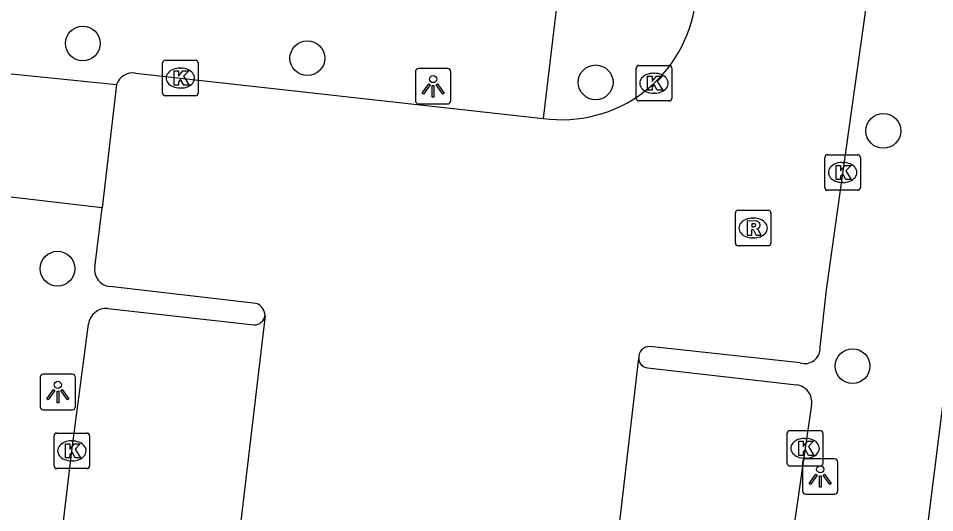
# Model space of a CAD drawing. Extents: x 161696 to 162377, y 380761 to 381673.
# Drawn here: x 161959.34 to 161985.12, y 381385.82 to 381399.74 of the extents above; entities that cross this region are included whole.
import ezdxf

# ---------------------------------------------------------------- set-up
doc = ezdxf.new("R2010")
doc.units = 0
for name, color, linetype in [('IMGEO_Boom', 7, 'Continuous'), ('IMGEO_Kolk', 7, 'Continuous'), ('IMGEO_Lichtpunt', 7, 'Continuous'), ('IMGEO_Pand', 7, 'Continuous'), ('IMGEO_Rijbaan_lokaal_open', 7, 'Continuous'), ('IMGEO_Rioolput', 7, 'Continuous'), ('IMGEO_Voetpad_open', 7, 'Continuous')]:
    doc.layers.add(name, color=color, linetype=linetype)

msp = doc.modelspace()

# ---------------------------------------------------------------- linework, layer by layer
at = {"layer": 'IMGEO_Boom'}
for centre in [(161961.154, 381399.031), (161967.471, 381398.615), (161975.58, 381397.936), (161983.673, 381396.568), (161960.442, 381392.689), (161982.808, 381389.944)]:
    msp.add_circle(centre, 0.489, dxfattribs=at)
at = {"layer": 'IMGEO_Kolk'}
for p, q in [((161963.399, 381397.631), (161963.399, 381398.483)), ((161963.474, 381398.557), (161964.326, 381398.557)), ((161964.4, 381398.483), (161964.4, 381397.631)), ((161963.887, 381398.337), (161963.912, 381398.337)), ((161976.722, 381397.486), (161976.722, 381398.338)), ((161976.797, 381398.412), (161977.649, 381398.412)), ((161977.723, 381398.338), (161977.723, 381397.486)), ((161977.21, 381398.192), (161977.235, 381398.192)), ((161963.91, 381397.777), (161963.885, 381397.777)), ((161964.326, 381397.557), (161963.474, 381397.557)), ((161977.233, 381397.632), (161977.208, 381397.632)), ((161977.649, 381397.412), (161976.797, 381397.412)), ((161982.027, 381394.972), (161982.027, 381395.824)), ((161982.102, 381395.898), (161982.954, 381395.898)), ((161982.515, 381395.678), (161982.54, 381395.678)), ((161983.028, 381395.824), (161983.028, 381394.972)), ((161982.954, 381394.898), (161982.102, 381394.898)), ((161982.538, 381395.118), (161982.513, 381395.118)), ((161960.346, 381387.133), (161960.346, 381387.985)), ((161960.421, 381388.059), (161961.273, 381388.059)), ((161961.347, 381387.985), (161961.347, 381387.133)), ((161980.971, 381387.205), (161980.971, 381388.057)), ((161981.046, 381388.131), (161981.898, 381388.131)), ((161981.972, 381388.057), (161981.972, 381387.205)), ((161960.834, 381387.839), (161960.859, 381387.839)), ((161981.459, 381387.911), (161981.484, 381387.911)), ((161960.857, 381387.279), (161960.832, 381387.279)), ((161981.482, 381387.351), (161981.457, 381387.351)), ((161961.273, 381387.059), (161960.421, 381387.059)), ((161981.898, 381387.131), (161981.046, 381387.131))]:
    msp.add_line(p, q, dxfattribs=at)
for points in [[(161963.399, 381397.631), (161963.399, 381398.483)], [(161963.474, 381398.557), (161964.326, 381398.557)], [(161964.4, 381398.483), (161964.4, 381397.631)], [(161963.72, 381398.257), (161963.843, 381398.257), (161963.843, 381398.106), (161963.973, 381398.257), (161964.137, 381398.257), (161963.991, 381398.106), (161964.144, 381397.857), (161963.992, 381397.857), (161963.907, 381398.021), (161963.843, 381397.954), (161963.843, 381397.857), (161963.72, 381397.857), (161963.72, 381398.257)], [(161976.722, 381397.486), (161976.722, 381398.338)], [(161976.797, 381398.412), (161977.649, 381398.412)], [(161977.723, 381398.338), (161977.723, 381397.486)], [(161977.043, 381398.112), (161977.166, 381398.112), (161977.166, 381397.961), (161977.296, 381398.112), (161977.46, 381398.112), (161977.314, 381397.961), (161977.467, 381397.712), (161977.315, 381397.712), (161977.23, 381397.876), (161977.166, 381397.809), (161977.166, 381397.712), (161977.043, 381397.712), (161977.043, 381398.112)], [(161964.326, 381397.557), (161963.474, 381397.557)], [(161977.649, 381397.412), (161976.797, 381397.412)], [(161982.027, 381394.972), (161982.027, 381395.824)], [(161982.102, 381395.898), (161982.954, 381395.898)], [(161983.028, 381395.824), (161983.028, 381394.972)], [(161982.348, 381395.598), (161982.471, 381395.598), (161982.471, 381395.447), (161982.601, 381395.598), (161982.765, 381395.598), (161982.619, 381395.447), (161982.772, 381395.198), (161982.62, 381395.198), (161982.535, 381395.362), (161982.471, 381395.295), (161982.471, 381395.198), (161982.348, 381395.198), (161982.348, 381395.598)], [(161982.954, 381394.898), (161982.102, 381394.898)], [(161960.346, 381387.133), (161960.346, 381387.985)], [(161960.421, 381388.059), (161961.273, 381388.059)], [(161961.347, 381387.985), (161961.347, 381387.133)], [(161980.971, 381387.205), (161980.971, 381388.057)], [(161981.046, 381388.131), (161981.898, 381388.131)], [(161981.972, 381388.057), (161981.972, 381387.205)], [(161960.667, 381387.759), (161960.79, 381387.759), (161960.79, 381387.608), (161960.92, 381387.759), (161961.084, 381387.759), (161960.938, 381387.608), (161961.091, 381387.359), (161960.939, 381387.359), (161960.854, 381387.523), (161960.79, 381387.456), (161960.79, 381387.359), (161960.667, 381387.359), (161960.667, 381387.759)], [(161981.292, 381387.831), (161981.415, 381387.831), (161981.415, 381387.68), (161981.545, 381387.831), (161981.709, 381387.831), (161981.563, 381387.68), (161981.716, 381387.431), (161981.564, 381387.431), (161981.479, 381387.595), (161981.415, 381387.528), (161981.415, 381387.431), (161981.292, 381387.431), (161981.292, 381387.831)], [(161961.273, 381387.059), (161960.421, 381387.059)], [(161981.898, 381387.131), (161981.046, 381387.131)]]:
    msp.add_lwpolyline(points, dxfattribs=at)
for centre, start, end in [((161963.476, 381398.481), 91.552, 178.448), ((161963.476, 381398.481), 91.552, 178.448), ((161964.324, 381398.481), 1.552, 88.448), ((161964.324, 381398.481), 1.552, 88.448), ((161976.799, 381398.336), 91.552, 178.448), ((161976.799, 381398.336), 91.552, 178.448), ((161977.647, 381398.336), 1.552, 88.448), ((161977.647, 381398.336), 1.552, 88.448), ((161963.476, 381397.633), 181.552, 268.448), ((161963.476, 381397.633), 181.552, 268.448), ((161964.324, 381397.633), 271.552, 358.448), ((161964.324, 381397.633), 271.552, 358.448), ((161976.799, 381397.488), 181.552, 268.448), ((161976.799, 381397.488), 181.552, 268.448), ((161977.647, 381397.488), 271.552, 358.448), ((161977.647, 381397.488), 271.552, 358.448), ((161982.104, 381395.822), 91.552, 178.448), ((161982.104, 381395.822), 91.552, 178.448), ((161982.952, 381395.822), 1.552, 88.448), ((161982.952, 381395.822), 1.552, 88.448), ((161982.104, 381394.974), 181.552, 268.448), ((161982.104, 381394.974), 181.552, 268.448), ((161982.952, 381394.974), 271.552, 358.448), ((161982.952, 381394.974), 271.552, 358.448), ((161960.423, 381387.983), 91.552, 178.448), ((161960.423, 381387.983), 91.552, 178.448), ((161961.271, 381387.983), 1.552, 88.448), ((161961.271, 381387.983), 1.552, 88.448), ((161981.048, 381388.055), 91.552, 178.448), ((161981.048, 381388.055), 91.552, 178.448), ((161981.896, 381388.055), 1.552, 88.448), ((161981.896, 381388.055), 1.552, 88.448), ((161981.048, 381387.207), 181.552, 268.448), ((161981.048, 381387.207), 181.552, 268.448), ((161981.896, 381387.207), 271.552, 358.448), ((161981.896, 381387.207), 271.552, 358.448), ((161960.423, 381387.135), 181.552, 268.448), ((161960.423, 381387.135), 181.552, 268.448), ((161961.271, 381387.135), 271.552, 358.448), ((161961.271, 381387.135), 271.552, 358.448)]:
    msp.add_arc(centre, 0.0765, start, end, dxfattribs=at)
for centre, major_axis, ratio, start_param, end_param in [((161963.886, 381398.057), (-0.387, 0.002), 0.722429, 4.712389, 7.853982), ((161963.911, 381398.057), (-0.39, 0.002), 0.717154, 1.570796, 4.712389), ((161977.209, 381397.912), (-0.387, 0.002), 0.722429, 4.712389, 7.853982), ((161977.234, 381397.912), (-0.39, 0.002), 0.717154, 1.570796, 4.712389), ((161982.514, 381395.398), (-0.387, 0.002), 0.722429, 4.712389, 7.853982), ((161982.539, 381395.398), (-0.39, 0.002), 0.717154, 1.570796, 4.712389), ((161960.833, 381387.559), (-0.387, 0.002), 0.722429, 4.712389, 7.853982), ((161960.858, 381387.559), (-0.39, 0.002), 0.717154, 1.570796, 4.712389), ((161981.458, 381387.631), (-0.387, 0.002), 0.722429, 4.712389, 7.853982), ((161981.483, 381387.631), (-0.39, 0.002), 0.717154, 1.570796, 4.712389)]:
    msp.add_ellipse(centre, major_axis=major_axis, ratio=ratio, start_param=start_param, end_param=end_param, dxfattribs=at)
at = {"layer": 'IMGEO_Lichtpunt'}
for p, q in [((161970.51, 381398.229), (161970.51, 381397.422)), ((161970.51, 381398.229), (161970.51, 381397.422)), ((161971.412, 381398.324), (161970.604, 381398.324)), ((161971.412, 381398.324), (161970.604, 381398.324)), ((161971.506, 381397.422), (161971.506, 381398.229)), ((161971.506, 381397.422), (161971.506, 381398.229)), ((161970.604, 381397.328), (161971.412, 381397.328)), ((161970.604, 381397.328), (161971.412, 381397.328)), ((161959.953, 381389.619), (161959.953, 381388.812)), ((161959.953, 381389.619), (161959.953, 381388.812)), ((161960.855, 381389.714), (161960.047, 381389.714)), ((161960.855, 381389.714), (161960.047, 381389.714)), ((161960.949, 381388.812), (161960.949, 381389.619)), ((161960.949, 381388.812), (161960.949, 381389.619)), ((161960.047, 381388.718), (161960.855, 381388.718)), ((161960.047, 381388.718), (161960.855, 381388.718)), ((161981.397, 381387.24), (161981.397, 381386.433)), ((161981.397, 381387.24), (161981.397, 381386.433)), ((161982.299, 381387.335), (161981.491, 381387.335)), ((161982.299, 381387.335), (161981.491, 381387.335)), ((161982.393, 381386.433), (161982.393, 381387.24)), ((161982.393, 381386.433), (161982.393, 381387.24)), ((161981.491, 381386.339), (161982.299, 381386.339)), ((161981.491, 381386.339), (161982.299, 381386.339))]:
    msp.add_line(p, q, dxfattribs=at)
for points in [[(161970.884, 381397.893), (161970.923, 381397.865), (161970.735, 381397.603), (161970.697, 381397.63), (161970.884, 381397.893)], [(161970.986, 381397.845), (161971.033, 381397.845), (161971.033, 381397.523), (161970.986, 381397.523), (161970.986, 381397.845)], [(161971.096, 381397.865), (161971.134, 381397.892), (161971.321, 381397.63), (161971.282, 381397.602), (161971.096, 381397.865)], [(161960.327, 381389.283), (161960.366, 381389.255), (161960.178, 381388.993), (161960.14, 381389.02), (161960.327, 381389.283)], [(161960.429, 381389.235), (161960.476, 381389.235), (161960.476, 381388.913), (161960.429, 381388.913), (161960.429, 381389.235)], [(161960.539, 381389.255), (161960.577, 381389.282), (161960.764, 381389.02), (161960.725, 381388.992), (161960.539, 381389.255)], [(161981.771, 381386.904), (161981.81, 381386.876), (161981.622, 381386.614), (161981.584, 381386.641), (161981.771, 381386.904)], [(161981.983, 381386.876), (161982.021, 381386.903), (161982.208, 381386.641), (161982.169, 381386.613), (161981.983, 381386.876)], [(161981.873, 381386.856), (161981.92, 381386.856), (161981.92, 381386.534), (161981.873, 381386.534), (161981.873, 381386.856)]]:
    msp.add_lwpolyline(points, dxfattribs=at)
for centre in [(161971.009, 381398.027), (161960.452, 381389.417), (161981.896, 381387.038)]:
    msp.add_circle(centre, 0.0994, dxfattribs=at)
for centre, start, end in [((161970.604, 381398.229), 90, 180), ((161970.604, 381398.229), 90, 180), ((161971.412, 381398.229), 0, 90), ((161971.412, 381398.229), 0, 90), ((161970.604, 381397.422), 180, 270), ((161970.604, 381397.422), 180, 270), ((161971.412, 381397.422), 270, 0), ((161971.412, 381397.422), 270, 360), ((161960.047, 381389.619), 90, 180), ((161960.047, 381389.619), 90, 180), ((161960.855, 381389.619), 0, 90), ((161960.855, 381389.619), 0, 90), ((161960.047, 381388.812), 180, 270), ((161960.047, 381388.812), 180, 270), ((161960.855, 381388.812), 270, 0), ((161960.855, 381388.812), 270, 360), ((161981.491, 381387.24), 90, 180), ((161981.491, 381387.24), 90, 180), ((161982.299, 381387.24), 0, 90), ((161982.299, 381387.24), 0, 90), ((161981.491, 381386.433), 180, 270), ((161981.491, 381386.433), 180, 270), ((161982.299, 381386.433), 270, 0), ((161982.299, 381386.433), 270, 360)]:
    msp.add_arc(centre, 0.0946, start, end, dxfattribs=at)
at = {"layer": 'IMGEO_Pand'}
msp.add_lwpolyline([(161991.69, 381377.922), (161984.678, 381383.511), (161985.502, 381390.099)], dxfattribs=at)
at = {"layer": 'IMGEO_Rijbaan_lokaal_open'}
for points in [[(161983.574, 381402.858), (161982.065, 381392.091), (161981.891, 381390.474)], [(161959.058, 381398.181), (161962.105, 381397.874)], [(161962.637, 381398.197), (161974.1, 381396.922)], [(161962.105, 381397.874), (161961.697, 381394.405)], [(161961.697, 381394.405), (161958.645, 381394.759)], [(161961.49, 381392.723), (161961.697, 381394.405)], [(161966.034, 381391.712), (161961.912, 381392.184)], [(161966.282, 381391.374), (161964.678, 381377.805)], [(161981.331, 381390.04), (161977.105, 381390.497)], [(161975.847, 381382.017), (161976.794, 381390.167)]]:
    msp.add_lwpolyline(points, dxfattribs=at)
for centre, radius, start, end in [((161974.631, 381400.671), 3.786, 261.9388, 352.7656), ((161962.559, 381397.726), 0.477, 80.5915, 161.936), ((161961.973, 381392.667), 0.487, 173.3591, 262.7579), ((161965.895, 381391.35), 0.387, 3.51, 69.0271), ((161977.092, 381390.197), 0.3, 87.5663, 185.8293), ((161981.468, 381390.441), 0.424, 251.1048, 4.4465)]:
    msp.add_arc(centre, radius, start, end, dxfattribs=at)
at = {"layer": 'IMGEO_Rioolput'}
for p, q in [((161979.51, 381393.407), (161979.51, 381394.259)), ((161979.585, 381394.333), (161980.437, 381394.333)), ((161979.998, 381394.113), (161980.023, 381394.113)), ((161980.511, 381394.259), (161980.511, 381393.407)), ((161980.437, 381393.333), (161979.585, 381393.333)), ((161980.021, 381393.553), (161979.996, 381393.553))]:
    msp.add_line(p, q, dxfattribs=at)
for points in [[(161979.51, 381393.407), (161979.51, 381394.259)], [(161979.585, 381394.333), (161980.437, 381394.333)], [(161980.511, 381394.259), (161980.511, 381393.407)], [(161980.099, 381394.031), (161979.847, 381394.033), (161979.847, 381393.633)], [(161980.025, 381393.952), (161979.971, 381393.952), (161979.971, 381393.871)], [(161979.971, 381393.871), (161980.023, 381393.871)], [(161979.847, 381393.633), (161979.971, 381393.633), (161979.971, 381393.795), (161979.982, 381393.795)], [(161980.029, 381393.766), (161980.1, 381393.633), (161980.24, 381393.633), (161980.175, 381393.759)], [(161980.437, 381393.333), (161979.585, 381393.333)]]:
    msp.add_lwpolyline(points, dxfattribs=at)
for centre, radius, start, end in [((161979.587, 381394.257), 0.0765, 91.552, 178.448), ((161979.587, 381394.257), 0.0765, 91.552, 178.448), ((161980.435, 381394.257), 0.0765, 1.552, 88.448), ((161980.435, 381394.257), 0.0765, 1.552, 88.448), ((161980.007, 381394.06), 0.19, 274.7715, 282.9687), ((161980.031, 381393.856), 0.0964, 77.0061, 93.1865), ((161980.045, 381393.913), 0.0378, 276.6634, 79.6772), ((161980.098, 381393.921), 0.109, 350.3612, 89.416), ((161980.096, 381393.921), 0.112, 277.5842, 350.9817), ((161979.981, 381393.742), 0.0533, 26.0293, 88.6989), ((161980.08, 381393.706), 0.108, 29.5134, 73.7905), ((161979.587, 381393.409), 0.0765, 181.552, 268.448), ((161979.587, 381393.409), 0.0765, 181.552, 268.448), ((161980.435, 381393.409), 0.0765, 271.552, 358.448), ((161980.435, 381393.409), 0.0765, 271.552, 358.448)]:
    msp.add_arc(centre, radius, start, end, dxfattribs=at)
for centre, major_axis, ratio, start_param, end_param in [((161979.997, 381393.833), (-0.387, 0.002), 0.722429, 4.712389, 7.853982), ((161980.022, 381393.833), (-0.39, 0.002), 0.717154, 1.570796, 4.712389)]:
    msp.add_ellipse(centre, major_axis=major_axis, ratio=ratio, start_param=start_param, end_param=end_param, dxfattribs=at)
at = {"layer": 'IMGEO_Voetpad_open'}
for points in [[(161974.573, 381400.857), (161974.1, 381396.922)], [(161961.861, 381391.566), (161965.967, 381391.105)], [(161964.678, 381377.805), (161960.261, 381378.326), (161959.927, 381378.486), (161959.825, 381378.901), (161960.848, 381387.558), (161961.316, 381391.13)], [(161977.038, 381389.896), (161981.231, 381389.417)], [(161981.651, 381388.855), (161981.471, 381387.631), (161980.702, 381382.291)]]:
    msp.add_lwpolyline(points, dxfattribs=at)
for centre, radius, start, end in [((161961.809, 381391.072), 0.496, 83.9911, 173.3285), ((161965.975, 381391.415), 0.31, 268.5217, 352.4709), ((161977.063, 381390.164), 0.269, 179.3537, 264.6441), ((161981.175, 381388.937), 0.483, 350.2484, 83.2954)]:
    msp.add_arc(centre, radius, start, end, dxfattribs=at)

doc.saveas('drawing.dxf')
